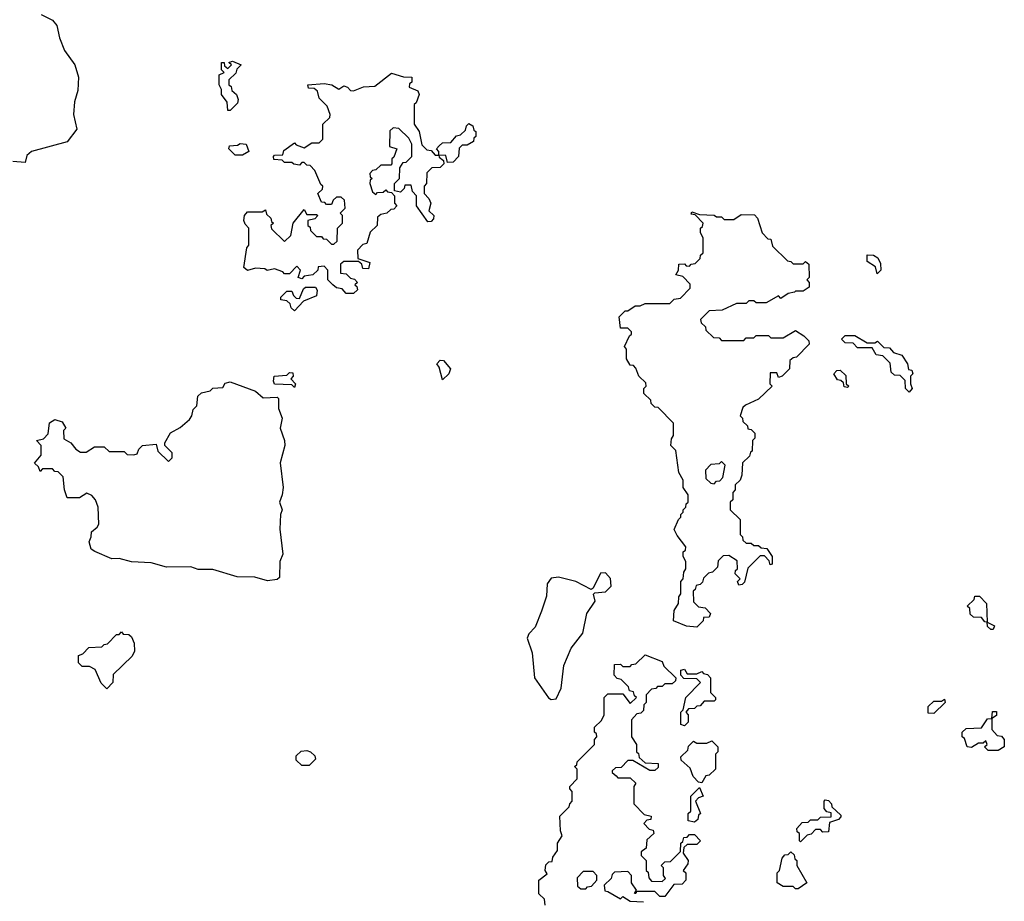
# Model space of a CAD drawing. Extents: x 2106670 to 2323771, y 35271 to 224896.
# Tile 289 of 419: x 2316802 to 2320790, y 113560 to 117128. Entities that reach past the tile are written whole.
import ezdxf

# ---------------------------------------------------------------- set-up
doc = ezdxf.new("R2010")
doc.units = 0

msp = doc.modelspace()

# ---------------------------------------------------------------- linework, layer by layer
at = {"layer": '0CON20XD'}
for points in [[(2316889.3, 117149.3), (2316935, 117126.7), (2316953.3, 117105), (2316963.3, 117055), (2316983.9, 117003.9), (2317026, 116945), (2317040, 116895), (2317038.3, 116841.7), (2317023.9, 116796.1), (2317020, 116745), (2317034.2, 116685), (2316995, 116633.8), (2316850, 116595), (2316831.7, 116578.3), (2316825, 116550), (2316775, 116553.8)], [(2317655, 116760), (2317645, 116760), (2317642.5, 116795), (2317620, 116825), (2317620, 116845), (2317610, 116865), (2317610, 116905), (2317630, 116915), (2317620, 116925), (2317620, 116955), (2317630, 116955), (2317631.7, 116941.7), (2317645, 116930), (2317660, 116945), (2317650, 116955), (2317665, 116960), (2317700, 116945), (2317681.7, 116928.3), (2317678.3, 116911.7), (2317650, 116885), (2317650, 116865), (2317658.3, 116858.3), (2317661.7, 116841.7), (2317680, 116825), (2317687.5, 116805), (2317685, 116790), (2317655, 116760)], [(2318155, 116020), (2318125, 116020), (2318108.3, 116038.3), (2318085, 116042.5), (2318070, 116055), (2318050, 116075), (2318050, 116115), (2318035, 116130), (2318011.7, 116128.3), (2318010, 116115), (2317990, 116095), (2317955, 116090), (2317945, 116080), (2317930, 116085), (2317940, 116115), (2317925, 116130), (2317895, 116100), (2317875, 116100), (2317868.3, 116108.3), (2317835, 116120), (2317805, 116113.3), (2317795, 116120), (2317757, 116123), (2317725, 116112.5), (2317710, 116125), (2317722.5, 116205), (2317730, 116215), (2317730, 116285), (2317715, 116300), (2317710, 116315), (2317712.5, 116335), (2317725, 116350), (2317785, 116350), (2317798.3, 116358.3), (2317801.7, 116341.7), (2317820, 116325), (2317821.7, 116311.7), (2317830, 116305), (2317820, 116295), (2317821.7, 116281.7), (2317875, 116230), (2317900, 116255), (2317910, 116305), (2317955, 116360), (2317965, 116340), (2318005, 116340), (2318010, 116335), (2317998.3, 116321.7), (2317970, 116315), (2317970, 116295), (2317978.3, 116288.3), (2317980, 116275), (2318005, 116250), (2318025, 116250), (2318031.7, 116241.7), (2318045, 116240), (2318065, 116220), (2318075, 116220), (2318088.3, 116231.7), (2318090, 116285), (2318110, 116305), (2318110, 116335), (2318100, 116345), (2318120, 116365), (2318118.3, 116398.3), (2318105, 116410), (2318085, 116410), (2318071.7, 116398.3), (2318065, 116380), (2318045, 116380), (2318038.3, 116388.3), (2318025, 116390), (2318010, 116425), (2318028.3, 116441.7), (2318030, 116455), (2318021.7, 116461.7), (2317998.3, 116518.3), (2317978.3, 116538.3), (2317965, 116540), (2317955, 116550), (2317945, 116550), (2317935, 116540), (2317913, 116543), (2317905, 116550), (2317875, 116550), (2317865, 116560), (2317831.7, 116561.7), (2317830, 116575), (2317835, 116580), (2317868.3, 116581.7), (2317871.7, 116598.3), (2317915, 116630), (2317921.7, 116621.7), (2317955, 116610), (2317985, 116630), (2318015, 116630), (2318030, 116645), (2318030, 116705), (2318058.3, 116731.7), (2318060, 116745), (2318048.3, 116778.3), (2318015, 116810), (2318008.3, 116838.3), (2317995, 116850), (2317971.7, 116851.7), (2317970, 116865), (2318035, 116870), (2318066, 116865), (2318095, 116847.5), (2318115, 116860), (2318130, 116855), (2318141.7, 116841.7), (2318155, 116840), (2318195, 116856.7), (2318241.2, 116858.8), (2318308.3, 116911.7), (2318357, 116897), (2318390, 116895), (2318390, 116875), (2318381.7, 116868.3), (2318380, 116855), (2318415, 116840), (2318420, 116825), (2318408.3, 116791.7), (2318400, 116785), (2318400, 116705), (2318420, 116675), (2318431.7, 116621.7), (2318451.7, 116601.7), (2318468.3, 116598.3), (2318485, 116580), (2318500, 116580), (2318500, 116595), (2318490, 116605), (2318501.7, 116618.3), (2318515, 116630), (2318548.3, 116631.7), (2318571.7, 116658.3), (2318588.3, 116661.7), (2318608.3, 116681.7), (2318611.7, 116698.3), (2318621.7, 116708.3), (2318638.3, 116698.3), (2318641.7, 116681.7), (2318650, 116675), (2318650, 116655), (2318641.7, 116648.3), (2318640, 116635), (2318615, 116620), (2318595, 116620), (2318581.7, 116608.3), (2318580, 116575), (2318558.3, 116551.7), (2318535, 116550), (2318528.3, 116578.3), (2318500, 116580), (2318501.7, 116571.7), (2318518.3, 116558.3), (2318520, 116545), (2318505, 116530), (2318471.7, 116528.3), (2318451.7, 116508.3), (2318450, 116465), (2318440, 116455), (2318440, 116425), (2318460, 116405), (2318467.5, 116385), (2318460, 116355), (2318480, 116335), (2318478.3, 116321.7), (2318468.3, 116311.7), (2318455, 116310), (2318410, 116375), (2318410, 116415), (2318393, 116433), (2318388.3, 116458.3), (2318361.7, 116458.3), (2318360, 116445), (2318345, 116430), (2318320, 116435), (2318320, 116465), (2318340, 116485), (2318341.7, 116528.3), (2318355, 116550), (2318368.3, 116551.7), (2318390, 116575), (2318390, 116625), (2318378.3, 116648.3), (2318338.3, 116688.3), (2318315, 116690), (2318301.7, 116678.3), (2318300, 116615), (2318330, 116605), (2318318.3, 116571.7), (2318310, 116565), (2318310, 116545), (2318305, 116540), (2318265, 116540), (2318245, 116520), (2318231.7, 116518.3), (2318220, 116505), (2318221.7, 116491.7), (2318230, 116485), (2318221.7, 116478.3), (2318220, 116465), (2318231.7, 116431.7), (2318245, 116420), (2318251.7, 116428.3), (2318275, 116430), (2318285, 116440), (2318291.7, 116431.7), (2318308.3, 116428.3), (2318320, 116415), (2318320, 116385), (2318330, 116375), (2318318.3, 116361.7), (2318305, 116360), (2318290, 116345), (2318265, 116340), (2318251.7, 116328.3), (2318250, 116295), (2318221.7, 116268.3), (2318208.3, 116221.7), (2318191.7, 116218.3), (2318170, 116195), (2318171.7, 116161.7), (2318220, 116145), (2318215, 116120), (2318191.7, 116121.7), (2318188.3, 116138.3), (2318175, 116150), (2318115, 116150), (2318101.7, 116138.3), (2318101.7, 116101.7), (2318125, 116100), (2318141.7, 116081.7), (2318158.3, 116078.3), (2318170, 116065), (2318160, 116055), (2318168.3, 116048.3), (2318170, 116035), (2318155, 116020)], [(2317705, 116580), (2317675, 116580), (2317650, 116605), (2317651.7, 116618.3), (2317685, 116620), (2317695, 116627.5), (2317720, 116625), (2317730, 116595), (2317705, 116580)], [(2319545, 114670), (2319503, 114673), (2319450, 114695), (2319453, 114737), (2319470, 114765), (2319471.7, 114791.7), (2319480, 114805), (2319480, 114855), (2319490, 114865), (2319491.7, 114891.7), (2319500, 114905), (2319500, 114935), (2319490, 114955), (2319490, 114975), (2319498.3, 114981.7), (2319500, 114995), (2319465, 115040), (2319453.3, 115065), (2319470, 115105), (2319480, 115115), (2319480, 115125), (2319490, 115135), (2319490, 115145), (2319500, 115155), (2319501.7, 115168.3), (2319510, 115175), (2319510, 115205), (2319490, 115235), (2319490, 115265), (2319472.5, 115295), (2319460, 115385), (2319440, 115405), (2319441.7, 115431.7), (2319450, 115445), (2319450, 115495), (2319388.3, 115558.3), (2319375, 115560), (2319360, 115575), (2319358.3, 115588.3), (2319330, 115615), (2319330, 115635), (2319340, 115645), (2319338.3, 115658.3), (2319310, 115685), (2319298.3, 115718.3), (2319288.3, 115728.3), (2319275, 115730), (2319260, 115755), (2319260, 115795), (2319252.5, 115805), (2319271.7, 115848.3), (2319280, 115855), (2319280, 115865), (2319265, 115880), (2319235, 115880), (2319230, 115925), (2319255, 115950), (2319265, 115950), (2319295, 115970), (2319315, 115970), (2319335, 115980), (2319435, 115980), (2319453, 115997), (2319478.3, 116001.7), (2319518.3, 116041.7), (2319518.3, 116058.3), (2319488.3, 116088.3), (2319460, 116095), (2319470, 116115), (2319471.7, 116138.3), (2319495, 116140), (2319501.7, 116131.7), (2319515, 116130), (2319521.7, 116138.3), (2319538.3, 116141.7), (2319558.3, 116161.7), (2319560, 116175), (2319570, 116185), (2319570, 116245), (2319560, 116265), (2319560, 116285), (2319568.3, 116291.7), (2319570, 116305), (2319538.3, 116338.3), (2319521.7, 116341.7), (2319525, 116350), (2319555, 116340), (2319615, 116337.5), (2319625, 116330), (2319645, 116330), (2319655, 116320), (2319695, 116320), (2319725, 116340), (2319778.3, 116338.3), (2319790, 116325), (2319810, 116265), (2319831.7, 116241.7), (2319845, 116240), (2319851.7, 116211.7), (2319911.7, 116151.7), (2319925, 116150), (2319935, 116140), (2319975, 116140), (2319985, 116150), (2319998.3, 116138.3), (2320000, 116085), (2319990, 116075), (2320000, 116065), (2320000, 116045), (2319975, 116030), (2319945, 116030), (2319940, 116025), (2319915, 116020), (2319885, 116000), (2319875, 116010), (2319825, 115982.5), (2319785, 115982.5), (2319775, 115990), (2319755, 115990), (2319745, 115980), (2319705, 115980), (2319647, 115953), (2319595, 115950), (2319560, 115915), (2319561.7, 115901.7), (2319580, 115885), (2319581.7, 115871.7), (2319611.7, 115841.7), (2319635, 115840), (2319645, 115830), (2319735, 115830), (2319745, 115840), (2319775, 115840), (2319785, 115850), (2319835, 115850), (2319845, 115840), (2319895, 115840), (2319945, 115870), (2319978.3, 115848.3), (2319998.3, 115828.3), (2320000, 115815), (2319948.3, 115761.7), (2319935, 115760), (2319921.7, 115748.3), (2319920, 115715), (2319890, 115685), (2319875, 115680), (2319868.3, 115698.3), (2319841.7, 115698.3), (2319840, 115655), (2319850, 115645), (2319795, 115592.5), (2319741.7, 115568.3), (2319731.7, 115558.3), (2319720, 115525), (2319730, 115515), (2319731.7, 115501.7), (2319750, 115485), (2319751.7, 115471.7), (2319765, 115470), (2319780, 115455), (2319780, 115435), (2319770, 115425), (2319768.3, 115381.7), (2319761.7, 115378.3), (2319758.3, 115361.7), (2319730, 115335), (2319727.5, 115285), (2319720, 115265), (2319700, 115245), (2319700, 115225), (2319690, 115215), (2319690, 115185), (2319680, 115175), (2319680, 115145), (2319720, 115105), (2319720, 115045), (2319730, 115035), (2319731.7, 115021.7), (2319745, 115010), (2319765, 115010), (2319775, 115000), (2319795, 115000), (2319805, 114990), (2319828.3, 114988.3), (2319850, 114955), (2319850, 114925), (2319841.7, 114921.7), (2319838.3, 114938.3), (2319818.3, 114958.3), (2319801.7, 114958.3), (2319751.7, 114908.3), (2319738.3, 114851.7), (2319728.3, 114841.7), (2319715, 114840), (2319710, 114855), (2319720, 114865), (2319700, 114885), (2319701.7, 114898.3), (2319710, 114905), (2319708.3, 114938.3), (2319675, 114960), (2319651.7, 114958.3), (2319631.7, 114938.3), (2319628.3, 114911.7), (2319608.3, 114891.7), (2319591.7, 114888.3), (2319571.7, 114868.3), (2319568.3, 114851.7), (2319558.3, 114841.7), (2319541.7, 114838.3), (2319538.3, 114821.7), (2319530, 114815), (2319531.7, 114771.7), (2319551.7, 114751.7), (2319578.3, 114748.3), (2319600, 114725), (2319595, 114710), (2319571.7, 114708.3), (2319570, 114695), (2319545, 114670)], [(2320275, 116100), (2320268.3, 116128.3), (2320235, 116150), (2320235, 116176.7), (2320260, 116175), (2320277.5, 116165), (2320288.3, 116141.7), (2320290, 116115), (2320275, 116100)], [(2317915, 115950), (2317901.7, 115961.7), (2317898.3, 115978.3), (2317885, 115990), (2317860, 115995), (2317860, 116005), (2317885, 116030), (2317905, 116030), (2317911.7, 116011.7), (2317921.7, 116001.7), (2317935, 116000), (2317951.7, 116038.3), (2317960, 116045), (2318000, 116045), (2318007, 116033), (2318005, 116010), (2317951.7, 115988.3), (2317915, 115950)], [(2320405, 115620), (2320390, 115635), (2320388.3, 115668.3), (2320368.3, 115688.3), (2320345, 115690), (2320331.7, 115701.7), (2320328.3, 115738.3), (2320298.3, 115768.3), (2320271.7, 115771.7), (2320255, 115800), (2320195, 115800), (2320178.3, 115818.3), (2320145, 115820), (2320130, 115835), (2320145, 115850), (2320185, 115850), (2320235, 115820), (2320265, 115820), (2320277, 115827), (2320301.7, 115801.7), (2320325, 115800), (2320341.7, 115781.7), (2320375, 115770), (2320397.5, 115735), (2320401.7, 115711.7), (2320415, 115710), (2320420, 115695), (2320410, 115685), (2320410, 115655), (2320417.5, 115635), (2320405, 115620)], [(2318515, 115670), (2318501.7, 115721.7), (2318492.5, 115735), (2318505, 115750), (2318518.3, 115748.3), (2318547.5, 115715), (2318540, 115695), (2318515, 115670)], [(2317915, 115640), (2317905, 115650), (2317835, 115652.5), (2317830, 115665), (2317832.5, 115685), (2317885, 115690), (2317895, 115700), (2317908.3, 115698.3), (2317910, 115685), (2317900, 115675), (2317920, 115655), (2317915, 115640)], [(2320155, 115640), (2320141.7, 115641.7), (2320138.3, 115658.3), (2320128.3, 115668.3), (2320115, 115670), (2320100, 115695), (2320111.7, 115708.3), (2320125, 115710), (2320148.3, 115688.3), (2320150, 115655), (2320160, 115645), (2320155, 115640)], [(2317806.4, 114856.4), (2317755, 114872.5), (2317683.6, 114873.6), (2317585, 114903.3), (2317525, 114903.3), (2317495, 114913.3), (2317397, 114913), (2317335, 114930), (2317255, 114934), (2317205, 114948), (2317175, 114946.7), (2317106.4, 114976.4), (2317092.5, 114985), (2317083.3, 115015), (2317092.5, 115035), (2317093.3, 115055), (2317116.4, 115073.6), (2317123, 115087), (2317120, 115155), (2317110, 115185), (2317095, 115202.5), (2317075, 115212.5), (2317045, 115192.5), (2316995, 115192.5), (2316983.8, 115225), (2316978.3, 115278.3), (2316958.3, 115298.3), (2316945, 115300), (2316935, 115310), (2316895, 115310), (2316885, 115300), (2316878.3, 115318.3), (2316863, 115333), (2316890, 115365), (2316890, 115405), (2316870, 115425), (2316898.3, 115431.7), (2316918.3, 115451.7), (2316923, 115497), (2316945, 115510), (2316975, 115500), (2316990, 115475), (2316980, 115465), (2316981.7, 115431.7), (2317010, 115415), (2317030, 115390), (2317048.3, 115378.3), (2317071.7, 115378.3), (2317105, 115400), (2317145, 115400), (2317165, 115380), (2317225, 115380), (2317238.3, 115368.3), (2317265, 115367.5), (2317278.3, 115371.7), (2317285, 115390), (2317300, 115405), (2317355, 115410), (2317361.7, 115381.7), (2317405, 115340), (2317420, 115355), (2317420, 115375), (2317390, 115405), (2317390, 115415), (2317413.6, 115456.4), (2317452.5, 115477.5), (2317490, 115510), (2317500, 115525), (2317505, 115550), (2317520, 115565), (2317523.8, 115605), (2317538.3, 115618.3), (2317573.3, 115626.7), (2317585, 115636.7), (2317625, 115640), (2317635, 115657.5), (2317655, 115662.5), (2317757.5, 115625), (2317788.3, 115598.3), (2317845, 115600), (2317850, 115595), (2317850, 115555), (2317866, 115515), (2317858, 115475), (2317875.4, 115425.4), (2317875.6, 115405), (2317857.5, 115335), (2317869.2, 115235), (2317865.8, 115205), (2317854.2, 115175), (2317865.7, 115145), (2317858.8, 115125), (2317855.7, 115065.7), (2317867.5, 114965), (2317855.4, 114935), (2317855, 114870), (2317845, 114862.5), (2317806.4, 114856.4)], [(2319615, 115250), (2319625, 115260), (2319638.3, 115261.7), (2319650, 115275), (2319660, 115325), (2319645, 115340), (2319635, 115330), (2319601.7, 115328.3), (2319580, 115305), (2319581.7, 115271.7), (2319601.7, 115251.7), (2319615, 115250)], [(2318955, 114376.7), (2318975, 114380), (2318995, 114422.5), (2319005.9, 114514.1), (2319035.7, 114584.3), (2319082.9, 114645), (2319099.4, 114725), (2319132.5, 114775), (2319126.7, 114803.3), (2319131.2, 114808.8), (2319175, 114812), (2319197.3, 114835), (2319195, 114866), (2319175, 114890), (2319155, 114888.6), (2319125, 114827.5), (2319117.5, 114822.5), (2319055, 114853.8), (2318985, 114872), (2318955, 114868), (2318938, 114845), (2318936, 114795), (2318915.9, 114734.1), (2318890.7, 114669.3), (2318865, 114642.5), (2318857.5, 114625), (2318877.5, 114565), (2318886.7, 114465), (2318943.6, 114383.6), (2318955, 114376.7)], [(2320745, 114660), (2320735, 114660), (2320721.7, 114671.7), (2320720, 114690), (2320711.7, 114691.7), (2320698.3, 114708.3), (2320665, 114710), (2320651.7, 114721.7), (2320650, 114745), (2320640, 114755), (2320668.3, 114781.7), (2320670, 114795), (2320690, 114795), (2320717.5, 114765), (2320720, 114690), (2320750, 114675), (2320745, 114660)], [(2317155, 114420), (2317133, 114443), (2317108.3, 114498.3), (2317085, 114510), (2317055, 114510), (2317040, 114525), (2317040, 114555), (2317058.3, 114561.7), (2317083, 114587), (2317135, 114590), (2317145, 114600), (2317158.3, 114601.7), (2317195, 114640), (2317205, 114640), (2317215, 114650), (2317221.7, 114641.7), (2317245, 114640), (2317255, 114630), (2317266.7, 114605), (2317267, 114573), (2317258.3, 114551.7), (2317181.7, 114478.3), (2317180, 114445), (2317155, 114420)], [(2318930, 113545), (2318928.3, 113568.3), (2318905, 113590), (2318904.3, 113645.7), (2318938.3, 113671.7), (2318930, 113685), (2318933, 113707), (2318945, 113720), (2318958.3, 113721.7), (2318961.7, 113738.3), (2318980, 113765), (2318980, 113795), (2319000, 113825), (2318992.5, 113845), (2318990, 113905), (2319028.3, 113941.7), (2319030, 113955), (2319040, 113965), (2319040, 114005), (2319030, 114015), (2319030, 114025), (2319060, 114055), (2319060, 114095), (2319050, 114105), (2319058.3, 114111.7), (2319060, 114125), (2319130, 114195), (2319130, 114215), (2319140, 114225), (2319138.3, 114238.3), (2319130, 114245), (2319130, 114265), (2319158.3, 114291.7), (2319170, 114315), (2319170, 114385), (2319185, 114400), (2319245, 114400), (2319275, 114360), (2319300, 114385), (2319291.7, 114391.7), (2319288.3, 114408.3), (2319271.7, 114411.7), (2319268.3, 114428.3), (2319238.3, 114458.3), (2319221.7, 114461.7), (2319210, 114475), (2319211.7, 114518.3), (2319235, 114520), (2319245, 114510), (2319275, 114510), (2319281.7, 114518.3), (2319298.3, 114521.7), (2319335, 114557.5), (2319405, 114530), (2319411.7, 114511.7), (2319460, 114465), (2319458.3, 114451.7), (2319445, 114440), (2319415, 114440), (2319405, 114430), (2319385, 114430), (2319378.3, 114421.7), (2319361.7, 114418.3), (2319340, 114395), (2319340, 114365), (2319330, 114355), (2319328.3, 114331.7), (2319318.3, 114321.7), (2319301.7, 114318.3), (2319280, 114295), (2319280, 114225), (2319300, 114195), (2319300, 114165), (2319308.3, 114158.3), (2319311.7, 114141.7), (2319335, 114120), (2319388.3, 114118.3), (2319388.3, 114101.7), (2319375, 114090), (2319355, 114090), (2319285, 114130), (2319265, 114130), (2319238.3, 114101.7), (2319215, 114100), (2319201.7, 114088.3), (2319201.7, 114081.7), (2319218.3, 114068.3), (2319225, 114060), (2319275, 114060), (2319298.3, 114038.3), (2319290, 114025), (2319290, 113955), (2319331.7, 113911.7), (2319360, 113905), (2319358.3, 113891.7), (2319341.7, 113888.3), (2319330, 113875), (2319351.7, 113851.7), (2319368.3, 113848.3), (2319370, 113835), (2319341.7, 113808.3), (2319340, 113775), (2319320, 113760), (2319320, 113745), (2319340, 113725), (2319340, 113685), (2319348.3, 113678.3), (2319350, 113655), (2319361.7, 113641.7), (2319405, 113640), (2319418.3, 113651.7), (2319410, 113665), (2319410, 113695), (2319400, 113705), (2319415, 113720), (2319438.3, 113721.7), (2319478.3, 113761.7), (2319480, 113795), (2319488.3, 113801.7), (2319491.7, 113818.3), (2319505, 113820), (2319515, 113830), (2319535, 113830), (2319560, 113805), (2319545, 113790), (2319505, 113790), (2319491.7, 113778.3), (2319490, 113755), (2319510, 113725), (2319508.3, 113711.7), (2319490, 113685), (2319500, 113675), (2319500, 113645), (2319485, 113630), (2319451.7, 113628.3), (2319415, 113580), (2319395, 113580), (2319375, 113600), (2319300, 113600), (2319298.3, 113591.7), (2319291.7, 113591.7), (2319300, 113605), (2319280, 113635), (2319280, 113665), (2319265, 113680), (2319211.7, 113678.3), (2319201.7, 113668.3), (2319198.3, 113651.7), (2319170, 113625), (2319171.7, 113601.7), (2319185, 113600), (2319235, 113570), (2319245, 113580), (2319275, 113560), (2319328.3, 113558.3)], [(2319495, 114270), (2319480, 114275), (2319480, 114325), (2319490, 114335), (2319500, 114385), (2319560, 114445), (2319545, 114460), (2319491.7, 114461.7), (2319480, 114475), (2319480, 114495), (2319495, 114500), (2319505, 114480), (2319545, 114480), (2319565, 114490), (2319571.7, 114481.7), (2319588.3, 114478.3), (2319600, 114465), (2319600, 114405), (2319620, 114385), (2319620, 114375), (2319615, 114370), (2319575, 114370), (2319558.3, 114351.7), (2319545, 114350), (2319535, 114340), (2319511.7, 114338.3), (2319500, 114325), (2319510, 114315), (2319510, 114285), (2319495, 114270)], [(2320505, 114320), (2320481.7, 114321.7), (2320481.7, 114348.3), (2320505, 114370), (2320535, 114370), (2320548.3, 114378.3), (2320550, 114365), (2320505, 114320)], [(2320765, 114170), (2320725, 114170), (2320710, 114185), (2320720, 114195), (2320715, 114210), (2320705, 114200), (2320685, 114200), (2320657, 114183), (2320640, 114185), (2320628.3, 114218.3), (2320620, 114225), (2320620, 114245), (2320635, 114260), (2320698.3, 114261.7), (2320721.7, 114298.3), (2320740, 114300), (2320741.7, 114328.3), (2320758.3, 114328.3), (2320758.3, 114311.7), (2320740, 114300), (2320740, 114255), (2320761.7, 114231.7), (2320778.3, 114228.3), (2320790, 114215), (2320790, 114185), (2320765, 114170)], [(2319565, 114040), (2319551.7, 114041.7), (2319530, 114065), (2319518.3, 114098.3), (2319481.7, 114131.7), (2319480, 114145), (2319508.3, 114171.7), (2319511.7, 114188.3), (2319531.7, 114208.3), (2319545, 114200), (2319585, 114200), (2319605, 114210), (2319630, 114185), (2319630, 114165), (2319620, 114155), (2319620, 114095), (2319595, 114070), (2319581.7, 114068.3), (2319565, 114040)], [(2317975, 114110), (2317945, 114110), (2317921.7, 114131.7), (2317921.7, 114148.3), (2317943, 114167), (2317965, 114170), (2317980, 114165), (2317998.3, 114148.3), (2318000, 114135), (2317975, 114110)], [(2319535, 113880), (2319510, 113885), (2319510, 113915), (2319520, 113925), (2319520, 113985), (2319555, 114020), (2319570, 113985), (2319551.7, 113978.3), (2319540, 113965), (2319560, 113915), (2319551.7, 113908.3), (2319548.3, 113891.7), (2319535, 113880)], [(2319965, 113800), (2319960, 113805), (2319960, 113835), (2319951.7, 113841.7), (2319950, 113855), (2319971.7, 113878.3), (2319995, 113880), (2320005, 113890), (2320035, 113890), (2320045, 113900), (2320088.3, 113901.7), (2320088.3, 113918.3), (2320071.7, 113921.7), (2320060, 113935), (2320060, 113965), (2320065, 113970), (2320078.3, 113968.3), (2320090, 113955), (2320091.7, 113941.7), (2320128.3, 113908.3), (2320128.3, 113901.7), (2320118.3, 113891.7), (2320081.7, 113878.3), (2320078.3, 113841.7), (2320055, 113840), (2320045, 113850), (2320025, 113850), (2320008.3, 113831.7), (2319991.7, 113828.3), (2319965, 113800)], [(2319955, 113610), (2319945, 113610), (2319935, 113620), (2319895, 113620), (2319870, 113635), (2319870, 113675), (2319880, 113685), (2319890, 113735), (2319901.7, 113748.3), (2319915, 113750), (2319925, 113760), (2319938.3, 113748.3), (2319941.7, 113731.7), (2319950, 113725), (2319950, 113705), (2319990, 113635), (2319955, 113610)], [(2319095, 113610), (2319101.7, 113618.3), (2319118.3, 113621.7), (2319140, 113645), (2319140, 113665), (2319125, 113680), (2319085, 113680), (2319060, 113655), (2319061.7, 113621.7), (2319075, 113610), (2319095, 113610)]]:
    msp.add_lwpolyline(points, dxfattribs=at)

doc.saveas('drawing.dxf')
